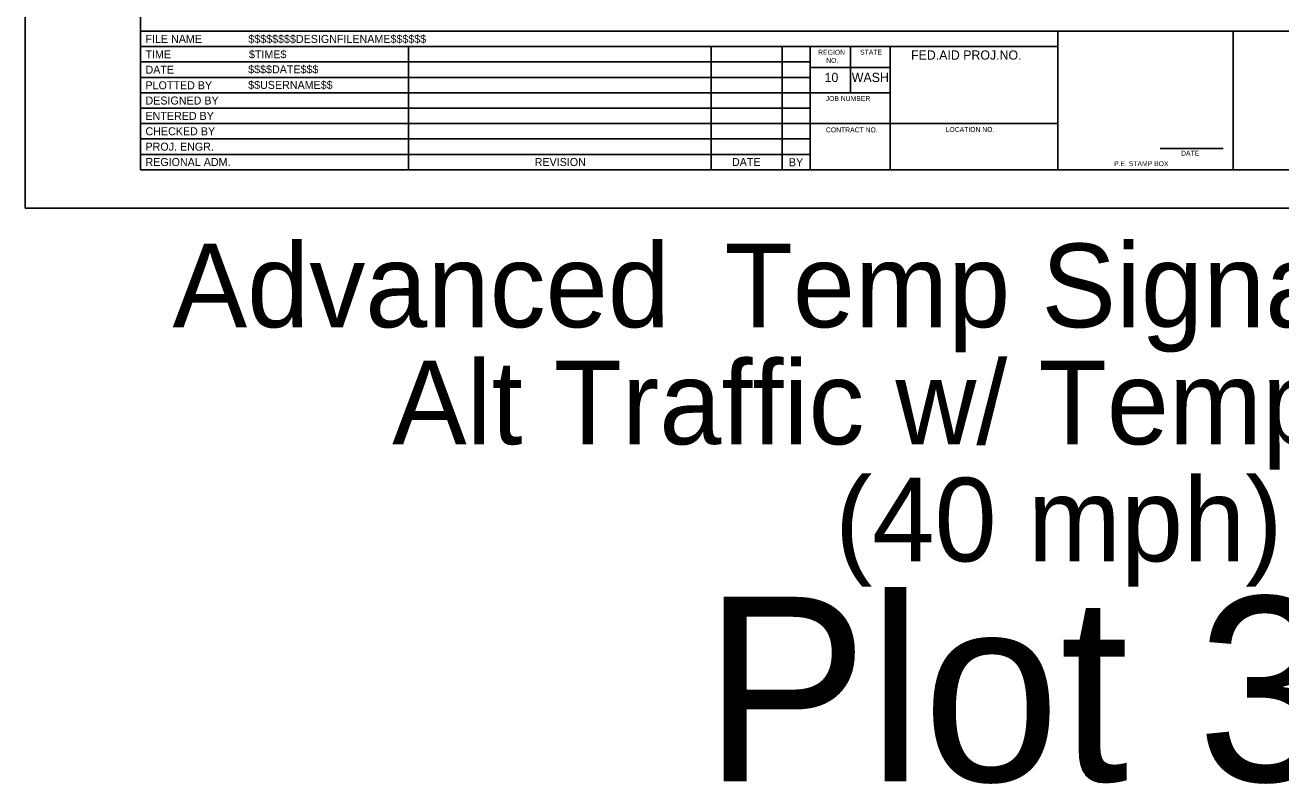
# Model space of a CAD drawing. Extents: x 99982 to 100176, y 99905 to 100011.
# Drawn here: x 99999.06 to 100009.27, y 99905.01 to 99911.18 of the extents above; entities that cross this region are included whole.
import ezdxf

# ---------------------------------------------------------------- set-up
doc = ezdxf.new("R2010")
doc.units = 0
for name, color, linetype in [('SH_GI_PlotLimits', 7, 'Continuous'), ('SH_GI_SheetBorder', 7, 'Continuous'), ('SH_GI_SheetLocationText', 7, 'Continuous'), ('SH_GI_SheetTextInCells', 7, 'Continuous'), ('SH_GI_TitleBlockText', 7, 'Continuous')]:
    doc.layers.add(name, color=color, linetype=linetype)

msp = doc.modelspace()

# ---------------------------------------------------------------- linework, layer by layer
at = {"layer": 'SH_GI_PlotLimits'}
msp.add_lwpolyline([(99999.062, 99909.687), (100016.062, 99909.687), (100016.062, 99920.687), (99999.062, 99920.687)], close=True, dxfattribs=at)
at = {"layer": 'SH_GI_SheetBorder'}
for p, q in [((100000, 99920.375), (100000, 99910)), ((100000, 99911.126), (100015.75, 99911.126)), ((100007.457, 99910), (100007.457, 99911.126)), ((100008.883, 99910), (100008.883, 99911.126)), ((100000, 99911.001), (100007.457, 99911.001)), ((100002.179, 99911.001), (100002.179, 99910)), ((100004.641, 99911.001), (100004.641, 99910)), ((100005.216, 99911.001), (100005.216, 99910)), ((100005.445, 99911.001), (100005.445, 99910)), ((100005.772, 99910.625), (100005.772, 99911.001)), ((100006.096, 99910), (100006.096, 99911.001)), ((100000, 99910.876), (100002.182, 99910.876)), ((100002.182, 99910.876), (100005.447, 99910.876)), ((100000, 99910.751), (100002.182, 99910.751)), ((100002.182, 99910.751), (100005.447, 99910.751)), ((100006.096, 99910.831), (100005.447, 99910.831)), ((100000, 99910.625), (100005.447, 99910.625)), ((100006.096, 99910.625), (100005.447, 99910.625)), ((100000, 99910.5), (100005.447, 99910.5)), ((100000, 99910.375), (100005.447, 99910.375)), ((100007.457, 99910.375), (100005.447, 99910.375)), ((100000, 99910.25), (100005.447, 99910.25)), ((100008.29, 99910.173), (100008.802, 99910.173)), ((100000, 99910.125), (100005.447, 99910.125)), ((100000, 99910), (100015.75, 99910))]:
    msp.add_line(p, q, dxfattribs=at)

# ---------------------------------------------------------------- texts
at = {"layer": 'SH_GI_SheetLocationText'}
for s, height, p in [('Advanced', 0.68, (100000.261, 99908.719)), (' Temp Signal-Controlled', 0.68, (100004.495, 99908.719)), ('Alt Traffic w/ Temp Barrier', 0.68, (100002.046, 99907.767)), (' (40 mph)', 0.68, (100005.394, 99906.815)), ('Plot 31', 1.5, (100004.576, 99905.027))]:
    msp.add_text(s, height=height, dxfattribs=at).set_placement(p)
at = {"layer": 'SH_GI_SheetTextInCells'}
for s, height, p in [('FILE NAME', 0.0651, (100000.041, 99911.031)), ('TIME', 0.0651, (100000.041, 99910.906)), ('REGION', 0.04, (100005.51, 99910.935)), ('STATE', 0.04, (100005.851, 99910.936)), ('FED.AID PROJ.NO.', 0.07506, (100006.265, 99910.895)), ('DATE', 0.0651, (100000.041, 99910.781)), ('NO.', 0.04, (100005.575, 99910.869)), ('10', 0.0751, (100005.562, 99910.713)), ('WASH', 0.0751, (100005.783, 99910.713)), ('PLOTTED BY', 0.0651, (100000.041, 99910.654)), ('DESIGNED BY', 0.06505, (100000.041, 99910.53)), ('JOB NUMBER', 0.04, (100005.571, 99910.559)), ('ENTERED BY', 0.0651, (100000.041, 99910.405)), ('CHECKED BY', 0.0651, (100000.041, 99910.28)), ('CONTRACT NO.', 0.04003, (100005.573, 99910.304)), ('LOCATION NO.', 0.04003, (100006.546, 99910.307)), ('PROJ. ENGR.', 0.06505, (100000.041, 99910.155)), ('DATE', 0.04, (100008.46, 99910.114)), ('REGIONAL ADM.', 0.06505, (100000.041, 99910.03)), ('REVISION', 0.0651, (100003.205, 99910.03)), ('DATE', 0.0651, (100004.809, 99910.03)), ('BY', 0.0651, (100005.272, 99910.028)), ('P.E. STAMP BOX', 0.04003, (100007.915, 99910.029))]:
    msp.add_text(s, height=height, dxfattribs=at).set_placement(p)
at = {"layer": 'SH_GI_TitleBlockText'}
for s, height, p in [('$$$$$$$$DESIGNFILENAME$$$$$$', 0.06505, (100000.877, 99911.031)), ('$TIME$', 0.0651, (100000.882, 99910.906)), ('$$$$DATE$$$', 0.06505, (100000.876, 99910.784)), ('$$USERNAME$$', 0.06505, (100000.876, 99910.657))]:
    msp.add_text(s, height=height, dxfattribs=at).set_placement(p)

doc.saveas('drawing.dxf')
